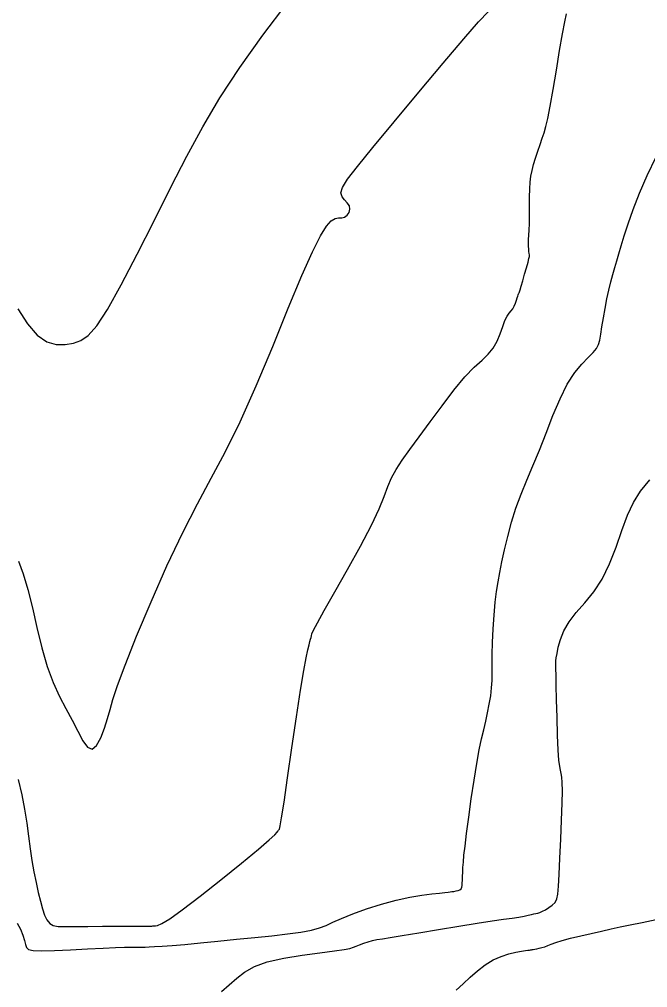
# Model space of a CAD drawing. Extents: x 2566142 to 2571431, y 418755 to 421584.
# Drawn here: x 2571031.7 to 2571204.3, y 420602.2 to 420868.1 of the extents above; entities that cross this region are included whole.
import ezdxf

# ---------------------------------------------------------------- set-up
doc = ezdxf.new("R2010")
doc.units = 0
doc.layers.add('Contour_ADS_Major', color=7, linetype='Continuous')
doc.layers.add('Contour_ADS_Minor', color=7, linetype='Continuous')

msp = doc.modelspace()

# ---------------------------------------------------------------- linework, layer by layer
at = {"layer": 'Contour_ADS_Major'}
for points in [[(2571031.27, 420788.63), (2571033.91, 420784.48), (2571036.59, 420781.39), (2571039.25, 420779.57), (2571041.84, 420778.8), (2571044.28, 420778.78), (2571046.52, 420779.19), (2571048.55, 420779.87), (2571050.59, 420781.25), (2571052.95, 420783.92), (2571055.92, 420788.47), (2571059.69, 420795.23), (2571064.06, 420803.62), (2571068.7, 420812.82), (2571073.31, 420821.99), (2571077.69, 420830.51), (2571082.06, 420838.58), (2571086.79, 420846.58), (2571092.23, 420854.89), (2571098.56, 420863.74), (2571105.29, 420872.61)], [(2571183.16, 420615.72), (2571185.91, 420616.39), (2571188.83, 420617.07), (2571191.66, 420617.71), (2571194.26, 420618.29), (2571196.79, 420618.84), (2571199.55, 420619.42), (2571202.79, 420620.07), (2571206.65, 420620.89)], [(2571151.73, 420601.45), (2571153.59, 420603.22), (2571155.55, 420605.04), (2571157.59, 420606.81), (2571159.7, 420608.43), (2571161.87, 420609.77), (2571164.07, 420610.75), (2571166.18, 420611.43), (2571168.08, 420611.86), (2571169.62, 420612.14), (2571170.71, 420612.32), (2571171.43, 420612.43), (2571171.88, 420612.49), (2571172.16, 420612.54), (2571172.38, 420612.57), (2571172.61, 420612.62), (2571172.89, 420612.67), (2571173.29, 420612.75), (2571173.85, 420612.85), (2571174.52, 420612.99), (2571175.28, 420613.17), (2571176.06, 420613.41), (2571176.85, 420613.72), (2571177.8, 420614.09), (2571179.07, 420614.55), (2571180.82, 420615.09), (2571183.16, 420615.72)]]:
    msp.add_lwpolyline(points, dxfattribs=at)
at = {"layer": 'Contour_ADS_Minor'}
for points in [[(2571031.45, 420719.27), (2571032.74, 420715.78), (2571034.03, 420711.54), (2571035.27, 420706.52), (2571036.51, 420701.04), (2571037.83, 420695.52), (2571039.29, 420690.39), (2571040.95, 420685.97), (2571042.72, 420682.17), (2571044.5, 420678.79), (2571046.2, 420675.63), (2571047.74, 420672.59), (2571049.14, 420669.99), (2571050.44, 420668.22), (2571051.68, 420667.7), (2571052.91, 420668.66), (2571054.06, 420670.74), (2571055.09, 420673.41), (2571055.94, 420676.13), (2571056.61, 420678.58), (2571057.39, 420681.33), (2571058.65, 420685.14), (2571060.75, 420690.77), (2571063.91, 420698.7), (2571067.87, 420708.13), (2571072.22, 420718), (2571076.56, 420727.22), (2571080.59, 420735.04), (2571084.42, 420742.07), (2571088.26, 420749.26), (2571092.33, 420757.53), (2571096.76, 420767.48), (2571101.29, 420778.29), (2571105.58, 420788.76), (2571109.31, 420797.73), (2571112.22, 420804.3), (2571114.4, 420808.66), (2571116.04, 420811.32), (2571117.34, 420812.74), (2571118.44, 420813.4), (2571119.41, 420813.6), (2571120.27, 420813.65), (2571121.04, 420813.81), (2571121.74, 420814.33), (2571122.27, 420815.11), (2571122.52, 420816.03), (2571122.38, 420816.95), (2571121.8, 420817.75), (2571121.02, 420818.53), (2571120.34, 420819.4), (2571120.06, 420820.49), (2571120.48, 420821.97), (2571121.89, 420824.24), (2571124.57, 420827.74), (2571128.8, 420832.94), (2571134.66, 420840.01), (2571141.41, 420848.1), (2571148.12, 420856.08), (2571153.84, 420862.82), (2571157.88, 420867.47), (2571160.58, 420870.24)], [(2571177.52, 420844.25), (2571178.33, 420848.85), (2571179.23, 420854.2), (2571180.12, 420859.55), (2571180.92, 420864.16), (2571181.55, 420867.46), (2571182.03, 420869.62)], [(2571097.35, 420640.19), (2571100.33, 420642.74), (2571101.9, 420644.17), (2571102.54, 420644.84), (2571102.7, 420645.11), (2571102.79, 420645.27), (2571102.87, 420645.4), (2571102.96, 420645.49), (2571103.05, 420645.56), (2571103.16, 420645.72), (2571103.36, 420646.57), (2571103.74, 420648.79), (2571104.4, 420653.09), (2571105.38, 420659.82), (2571106.57, 420668.05), (2571107.81, 420676.5), (2571108.94, 420683.9), (2571109.84, 420689.26), (2571110.5, 420692.79), (2571110.98, 420694.98), (2571111.31, 420696.31), (2571111.54, 420697.22), (2571111.7, 420697.87), (2571111.82, 420698.37), (2571111.92, 420698.8), (2571112.08, 420699.33), (2571112.54, 420700.37), (2571113.58, 420702.37), (2571115.47, 420705.79), (2571118.37, 420710.89), (2571121.86, 420717.03), (2571125.38, 420723.4), (2571128.4, 420729.16), (2571130.51, 420733.67), (2571131.91, 420737.1), (2571132.94, 420739.82), (2571133.95, 420742.18), (2571135.24, 420744.52), (2571136.91, 420747.05), (2571138.99, 420749.96), (2571141.54, 420753.44), (2571144.55, 420757.57), (2571147.82, 420762), (2571151.1, 420766.26), (2571154.12, 420769.89), (2571156.69, 420772.57), (2571158.81, 420774.54), (2571160.53, 420776.15), (2571161.89, 420777.79), (2571162.96, 420779.71), (2571163.8, 420781.79), (2571164.49, 420783.78), (2571165.1, 420785.45), (2571165.69, 420786.64), (2571166.26, 420787.44), (2571166.79, 420788.05), (2571167.26, 420788.65), (2571167.65, 420789.37), (2571167.98, 420790.17), (2571168.24, 420790.95), (2571168.45, 420791.63), (2571168.62, 420792.13), (2571168.75, 420792.48), (2571168.85, 420792.72), (2571168.93, 420792.88), (2571169, 420793.03), (2571169.1, 420793.31), (2571169.27, 420793.86), (2571169.57, 420794.85), (2571170, 420796.34), (2571170.52, 420798.12), (2571171.03, 420799.91), (2571171.44, 420801.41), (2571171.7, 420802.42), (2571171.82, 420803.03), (2571171.83, 420803.45), (2571171.79, 420803.84), (2571171.71, 420804.37), (2571171.63, 420805.04), (2571171.57, 420805.83), (2571171.55, 420806.71), (2571171.59, 420807.69), (2571171.67, 420808.84), (2571171.76, 420810.26), (2571171.83, 420812.06), (2571171.86, 420814.28), (2571171.87, 420816.75), (2571171.88, 420819.25), (2571171.94, 420821.53), (2571172.05, 420823.44), (2571172.25, 420825.08), (2571172.54, 420826.62), (2571172.96, 420828.23), (2571173.49, 420830.01), (2571174.11, 420831.9), (2571174.74, 420833.77), (2571175.34, 420835.47), (2571175.85, 420836.99), (2571176.34, 420838.66), (2571176.87, 420840.93), (2571177.52, 420844.25)], [(2571189.37, 420776.6), (2571190.28, 420777.73), (2571190.82, 420778.81), (2571191.15, 420780.04), (2571191.41, 420781.63), (2571191.75, 420783.7), (2571192.15, 420786.12), (2571192.62, 420788.73), (2571193.13, 420791.32), (2571193.66, 420793.75), (2571194.21, 420796), (2571194.76, 420798.08), (2571195.29, 420800.01), (2571195.81, 420801.84), (2571196.37, 420803.75), (2571197.03, 420805.94), (2571197.88, 420808.62), (2571198.98, 420811.96), (2571200.37, 420815.91), (2571202.09, 420820.36), (2571204.2, 420825.23), (2571206.68, 420830.37)], [(2571033.38, 420613.98), (2571033.65, 420613.14), (2571034.22, 420612.61), (2571035.47, 420612.34), (2571037.78, 420612.29), (2571041.36, 420612.39), (2571045.78, 420612.58), (2571050.42, 420612.82), (2571054.68, 420613.03), (2571058.07, 420613.17), (2571060.62, 420613.24), (2571062.48, 420613.27), (2571063.79, 420613.28), (2571064.73, 420613.28), (2571065.49, 420613.3), (2571066.29, 420613.32), (2571067.35, 420613.36), (2571068.86, 420613.44), (2571070.93, 420613.56), (2571073.66, 420613.76), (2571077.15, 420614.05), (2571081.42, 420614.44), (2571086.25, 420614.91), (2571091.33, 420615.43), (2571096.36, 420615.94), (2571101.09, 420616.43), (2571105.35, 420616.91), (2571109.02, 420617.4), (2571111.97, 420617.94), (2571114.17, 420618.55), (2571115.98, 420619.26), (2571117.83, 420620.13), (2571120.17, 420621.19), (2571123.32, 420622.45), (2571127.09, 420623.8), (2571131.16, 420625.1), (2571135.21, 420626.21), (2571138.96, 420627.03), (2571142.27, 420627.58), (2571145.03, 420627.93), (2571147.15, 420628.14), (2571148.58, 420628.29), (2571149.47, 420628.39), (2571150.05, 420628.46), (2571150.53, 420628.53), (2571151.08, 420628.6), (2571151.67, 420628.71), (2571152.24, 420628.85), (2571152.71, 420629.06), (2571153.03, 420629.34), (2571153.22, 420629.73), (2571153.33, 420630.23), (2571153.38, 420630.89), (2571153.42, 420631.71), (2571153.46, 420632.7), (2571153.51, 420633.85), (2571153.57, 420635.15), (2571153.68, 420636.64), (2571153.85, 420638.52), (2571154.13, 420641.05), (2571154.55, 420644.48), (2571155.14, 420648.94), (2571155.85, 420654), (2571156.62, 420659.13), (2571157.37, 420663.76), (2571158.06, 420667.5), (2571158.69, 420670.49), (2571159.27, 420673), (2571159.82, 420675.32), (2571160.34, 420677.67), (2571160.81, 420680.04), (2571161.19, 420682.35), (2571161.44, 420684.53), (2571161.55, 420686.55), (2571161.57, 420688.59), (2571161.55, 420690.88), (2571161.57, 420693.63), (2571161.68, 420697), (2571161.88, 420700.73), (2571162.15, 420704.51), (2571162.46, 420708), (2571162.81, 420710.97), (2571163.22, 420713.61), (2571163.7, 420716.22), (2571164.29, 420719.08), (2571165.01, 420722.41), (2571165.87, 420726.1), (2571166.9, 420729.99), (2571168.12, 420733.9), (2571169.52, 420737.7), (2571171.09, 420741.51), (2571172.79, 420745.49), (2571174.56, 420749.79), (2571176.4, 420754.5), (2571178.28, 420759.33), (2571180.23, 420763.93), (2571182.23, 420767.94), (2571184.28, 420771.09), (2571186.25, 420773.46), (2571188, 420775.24), (2571189.37, 420776.6)], [(2571179.77, 420695.7), (2571180.36, 420697.82), (2571181.31, 420700.2), (2571182.74, 420702.68), (2571184.71, 420705.18), (2571187.05, 420707.83), (2571189.51, 420710.84), (2571191.84, 420714.39), (2571193.86, 420718.59), (2571195.62, 420723.16), (2571197.22, 420727.72), (2571198.77, 420731.9), (2571200.41, 420735.44), (2571202.37, 420738.56), (2571204.93, 420741.62)], [(2571087.25, 420601.12), (2571089.37, 420602.96), (2571091.4, 420604.73), (2571093.59, 420606.4), (2571096.28, 420607.92), (2571099.82, 420609.22), (2571104.37, 420610.28), (2571109.42, 420611.11), (2571114.29, 420611.75), (2571118.3, 420612.24), (2571120.95, 420612.63), (2571122.51, 420612.94), (2571123.45, 420613.24), (2571124.2, 420613.57), (2571125.15, 420613.95), (2571126.29, 420614.35), (2571127.51, 420614.74), (2571128.73, 420615.08), (2571129.93, 420615.34), (2571131.42, 420615.59), (2571133.6, 420615.92), (2571136.87, 420616.44), (2571141.45, 420617.19), (2571146.85, 420618.09), (2571152.43, 420619.01), (2571157.51, 420619.84), (2571161.59, 420620.47), (2571164.71, 420620.93), (2571167.09, 420621.27), (2571168.91, 420621.54), (2571170.34, 420621.79), (2571171.48, 420622.02), (2571172.36, 420622.22), (2571173.06, 420622.39), (2571173.62, 420622.52), (2571174.14, 420622.65), (2571174.7, 420622.84), (2571175.38, 420623.14), (2571176.25, 420623.57), (2571177.2, 420624.13), (2571178.12, 420624.81), (2571178.86, 420625.59), (2571179.35, 420626.52), (2571179.63, 420627.87), (2571179.8, 420629.99), (2571179.96, 420633.21), (2571180.18, 420637.7), (2571180.44, 420642.93), (2571180.67, 420648.2), (2571180.84, 420652.79), (2571180.9, 420656.18), (2571180.86, 420658.48), (2571180.74, 420660), (2571180.58, 420661.02), (2571180.38, 420661.86), (2571180.16, 420662.92), (2571179.94, 420664.64), (2571179.74, 420667.43), (2571179.57, 420671.52), (2571179.42, 420676.37), (2571179.31, 420681.2), (2571179.22, 420685.28), (2571179.15, 420688.04), (2571179.1, 420689.66), (2571179.07, 420690.52), (2571179.05, 420690.99), (2571179.06, 420691.4), (2571179.11, 420691.94), (2571179.22, 420692.75), (2571179.43, 420693.97), (2571179.77, 420695.7)], [(2571031.32, 420659.31), (2571032.33, 420655.14), (2571033.11, 420651.16), (2571033.72, 420647.37), (2571034.21, 420643.77), (2571034.66, 420640.33), (2571035.13, 420637.06), (2571035.67, 420633.93), (2571036.27, 420631), (2571036.89, 420628.31), (2571037.49, 420625.9), (2571038.05, 420623.82), (2571038.62, 420622.1), (2571039.25, 420620.75), (2571040.02, 420619.8), (2571040.99, 420619.23), (2571042.35, 420618.98), (2571044.28, 420618.92), (2571046.99, 420618.95), (2571050.54, 420618.99), (2571054.55, 420619.01), (2571058.52, 420619.03), (2571061.93, 420619.04), (2571064.41, 420619.05), (2571066.05, 420619.06), (2571067.06, 420619.06), (2571067.66, 420619.07), (2571068.06, 420619.08), (2571068.36, 420619.09), (2571068.65, 420619.11), (2571069.05, 420619.14), (2571069.67, 420619.26), (2571070.86, 420619.78), (2571072.99, 420621.06), (2571076.44, 420623.49), (2571081.36, 420627.26), (2571087.08, 420631.79), (2571092.71, 420636.36), (2571097.35, 420640.19)], [(2571031.09, 420619.86), (2571032, 420618.19), (2571032.64, 420616.58), (2571033.08, 420615.15), (2571033.38, 420613.98)]]:
    msp.add_lwpolyline(points, dxfattribs=at)

doc.saveas('drawing.dxf')
